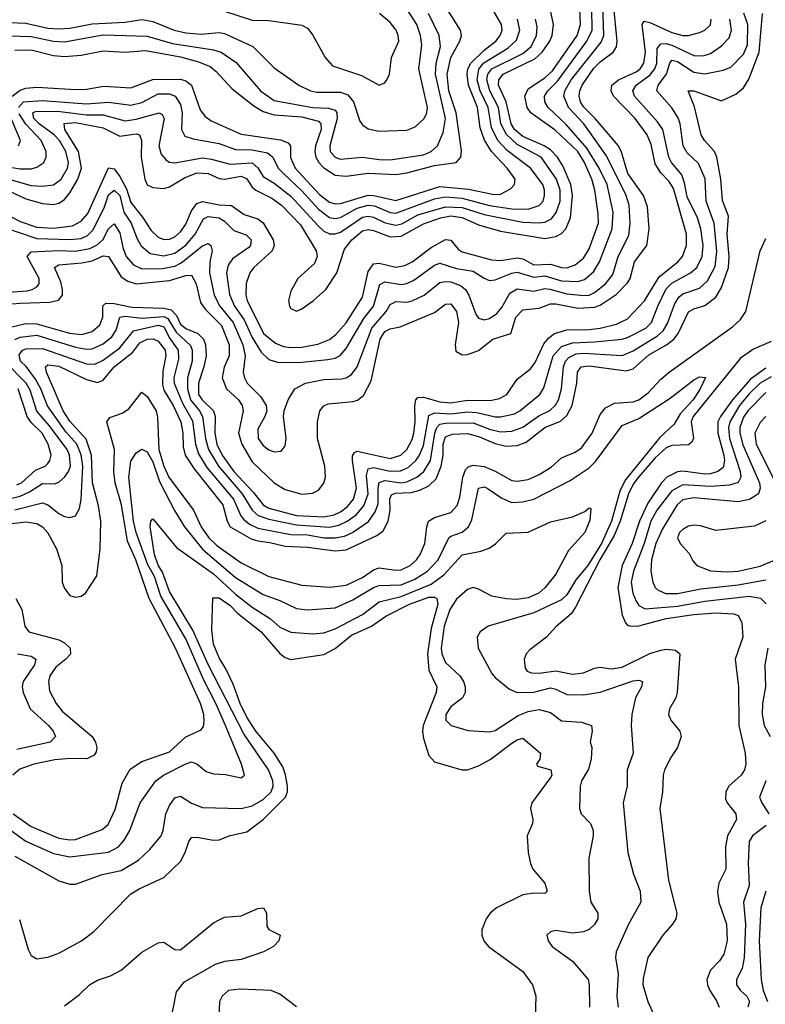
# Model space of a CAD drawing. Header units: inches. Extents: x 884549 to 1028252, y 526810 to 653624.
# Tile 805 of 1056: x 971588 to 974289, y 613000 to 616568. Entities that reach past the tile are written whole.
import ezdxf

# ---------------------------------------------------------------- set-up
doc = ezdxf.new("R2010")
doc.units = ezdxf.units.IN
doc.header["$MEASUREMENT"] = 0
doc.layers.add('A9671', color=7, linetype='Continuous')

msp = doc.modelspace()

# ---------------------------------------------------------------- linework, layer by layer
at = {"layer": 'A9671', "color": 5}
for points, elevation in [([(971510, 615577.4), (971614.5, 615585.5), (971633.6, 615590), (971650, 615600.1), (971658.6, 615610), (971658.9, 615630), (971615, 615710), (971630, 615725.9), (971728.5, 615731.5), (971790, 615729), (971842, 615738), (971868.6, 615751.4), (971889.3, 615770), (971910, 615809.3), (971930, 615827.6), (971950, 615795.6), (971961.8, 615741.8), (971973.9, 615710), (971999.9, 615679.9), (972030, 615665.4), (972105.7, 615665.7), (972150, 615674.9), (972172.9, 615687.1), (972250, 615748.7), (972270, 615756.6), (972280.2, 615750), (972284.7, 615730), (972276.8, 615690), (972275.3, 615650), (972292.8, 615570), (972313.3, 615530), (972360.8, 615470), (972395.7, 615390), (972404.9, 615350), (972397.6, 615290), (972401.9, 615270), (972412, 615250), (972461.5, 615201.5), (972480.9, 615170), (972482.7, 615150), (972476.2, 615130), (972450, 615083.7), (972451.6, 615050), (972470, 615024.2), (972490, 615008.7), (972510, 615001.2), (972535.5, 615004.4), (972550, 615024), (972552.8, 615050), (972543.1, 615130), (972546, 615150), (972560.3, 615190), (972584.1, 615230), (972623.6, 615250), (972690, 615263.7), (972754.1, 615265.9), (972770, 615269.6), (972790, 615282.2), (972810, 615310.1), (972863.9, 615450), (972915.2, 615510), (972930, 615535.1), (972939.1, 615540.9), (972950, 615545.9), (972990, 615544.2), (973010, 615548.7), (973053, 615570), (973110, 615614.9), (973130, 615619.5), (973150, 615617.2), (973184, 615604), (973202.6, 615590), (973214.5, 615570), (973240.2, 615500.2), (973250, 615486), (973270, 615479.5), (973290, 615484.6), (973316.6, 615503.4), (973334.7, 615525.3), (973363.4, 615576.6), (973390, 615592.4), (973450, 615583.9), (973490, 615593.3), (973508.4, 615591.6), (973570, 615573.8), (973631.7, 615568.2), (973650, 615569.6), (973670, 615578.6), (973709.9, 615610), (973736.1, 615643.9), (973755.9, 615710), (973794, 615786), (973799.2, 615830), (973795.7, 615895.7), (973784.9, 615930), (973713.8, 616073.8), (973631.4, 616190), (973576.1, 616250), (973558.5, 616290), (973562.7, 616310), (973585.7, 616350), (973693.9, 616486.1), (973703.5, 616510), (973696.2, 616730)], 2440), ([(971510, 615877.5), (971590, 615835.8), (971650, 615815.8), (971710, 615812.2), (971779.1, 615820.9), (971810, 615837.3), (971834.6, 615865.3), (971910, 616030.3), (971930, 616026.9), (971950, 615999.5), (971974.2, 615954.2), (971990, 615905.3), (972032.6, 615852.6), (972063.8, 615803.8), (972090, 615779.1), (972110, 615771.2), (972130, 615772), (972150, 615781.3), (972170, 615798.4), (972190, 615826.7), (972210, 615875.2), (972230, 615901.4), (972250, 615908.4), (972310, 615896.3), (972354.9, 615894.9), (972401.4, 615861.4), (972450, 615846.5), (972470, 615831.6), (972505.6, 615770), (972509.3, 615750), (972502, 615730), (972435.4, 615670), (972421.3, 615650), (972408.6, 615611.4), (972407.3, 615570), (972411.9, 615550), (972470.4, 615430.4), (972515, 615395), (972543.8, 615383.8), (972570, 615380), (972610, 615380.9), (972667.9, 615392.1), (972710, 615409.3), (972733.3, 615426.7), (972770, 615469.7), (972830, 615562), (972850, 615655), (972870, 615682.7), (972890, 615684.9), (972950, 615671), (972983.5, 615676.5), (973010, 615690.1), (973078.4, 615741.6), (973130, 615771.5), (973150, 615768.6), (973176.3, 615736.4), (973190, 615726.3), (973297.3, 615697.3), (973330, 615695.1), (973390, 615704.5), (973410, 615701.1), (973450, 615679.5), (973510, 615681.3), (973550, 615669.3), (973570, 615668.2), (973600.2, 615679.8), (973630, 615703.4), (973650, 615737), (973684.1, 615830), (973683.7, 615863.7), (973671.3, 615950), (973660.2, 615990), (973633.4, 616050), (973609.1, 616090), (973527.8, 616167.8), (973439.8, 616230), (973426.3, 616250), (973418, 616290), (973430, 616317.1), (973490, 616356.6), (973518.2, 616381.8), (973607.4, 616510), (973618.8, 616550), (973613, 616690)], 2480), ([(971510, 615821.5), (971650, 615774.4), (971770, 615771.7), (971810, 615775.3), (971833.8, 615786.2), (971853.7, 615806.3), (971895, 615890), (971910, 615932.6), (971930, 615950.1), (971950, 615930.6), (971965.2, 615870), (971992.1, 615830), (972013.1, 615773.1), (972027.6, 615747.6), (972060.7, 615720.7), (972110, 615711.4), (972150, 615721.7), (972190, 615750.9), (972223.4, 615790), (972254, 615846), (972270, 615854.8), (972310, 615849.7), (972330, 615837), (972363.9, 615803.9), (972408.4, 615788.4), (972425.9, 615770), (972424, 615750), (972417.4, 615742.6), (972359, 615701), (972342.4, 615677.6), (972337.4, 615650), (972348.3, 615571.7), (972366.2, 615530), (972400.5, 615480.5), (972430, 615415.7), (972463, 615363), (972490, 615336), (972525.4, 615325.4), (972610, 615326.9), (972704.1, 615335.9), (972730, 615340.9), (972749.1, 615350.9), (972770, 615375.7), (972834.6, 615485.4), (972869.4, 615530), (972891.9, 615608.1), (972910, 615617.7), (972970, 615607.9), (972990, 615611.4), (973015.7, 615624.3), (973090, 615678.7), (973110, 615685.6), (973170, 615665.6), (973230, 615656.4), (973270, 615630.5), (973290, 615623.1), (973310, 615625.1), (973370, 615649.5), (973390, 615652.8), (973450, 615634.8), (973490, 615639.9), (973550, 615621.7), (973610, 615619.1), (973633.5, 615626.5), (973666.2, 615653.8), (973688.2, 615690), (973734.1, 615810), (973737.5, 615870), (973715.2, 615970), (973687.3, 616030), (973642.2, 616102.2), (973567.6, 616187.6), (973501.5, 616250), (973489.9, 616270), (973488.3, 616290), (973500.6, 616310), (973535.3, 616344.7), (973642.5, 616490), (973661.4, 616530), (973659.1, 616690)], 2460), ([(971530, 615535.4), (971590, 615540.6), (971696.5, 615543.5), (971728.5, 615551.5), (971743.1, 615570), (971743.3, 615590), (971737.2, 615617.2), (971714.5, 615670), (971730, 615679.2), (971813.3, 615686.7), (971850, 615693.9), (971890, 615711.4), (971909.1, 615709.1), (971955.7, 615635.7), (971979.7, 615619.7), (972010, 615610.8), (972130, 615622.7), (972190, 615640.4), (972210, 615641.6), (972226.6, 615610), (972242.7, 615542.7), (972259.3, 615519.3), (972319.4, 615459.4), (972346.1, 615390), (972347.2, 615350), (972328.8, 615308.8), (972321.5, 615270), (972336.6, 615230), (972379.9, 615190), (972393.7, 615170), (972397.2, 615150), (972380.2, 615070), (972392, 615030), (972430, 614965.6), (972510, 614889.4), (972550, 614865.4), (972610, 614848.4), (972648.1, 614851.9), (972670, 614863.1), (972690, 614888.2), (972696, 614910), (972693.4, 614950), (972666.9, 615050), (972666, 615110), (972674.7, 615150), (972690, 615168.7), (972704.7, 615175.3), (972796.3, 615183.7), (972811.2, 615188.8), (972833.5, 615206.5), (972861.4, 615258.6), (972893.4, 615410), (972910, 615437.7), (972930, 615447.5), (972965.8, 615454.3), (973090, 615506.2), (973130, 615537.3), (973150, 615537.6), (973170, 615510.2), (973177.3, 615470), (973165.5, 615390), (973167.1, 615367.1), (973190, 615353.7), (973210, 615354.2), (973250, 615369.5), (973302.2, 615410), (973366.9, 615430), (973385.5, 615490), (973410, 615516.8), (973470, 615522.4), (973510, 615537.6), (973530, 615537.7), (973610, 615522.9), (973670, 615526), (973690, 615533.2), (973748.4, 615571.6), (973790, 615614.1), (973799.2, 615630), (973814.4, 615690), (973859.7, 615750), (973868.3, 615810), (973862.1, 615890), (973848, 615930), (973791, 616010), (973767.7, 616087.7), (973756.8, 616110), (973672.7, 616210), (973630, 616252.4), (973618.8, 616270), (973614.1, 616290), (973616.3, 616310), (973625, 616330), (973668, 616392), (973690, 616414.4), (973737.9, 616450), (973750.2, 616469.8), (973751.9, 616490), (973735.9, 616650)], 2420), ([(971530, 615955.6), (971610, 615918), (971670, 615901.1), (971710, 615897.6), (971730, 615902.5), (971750, 615915.5), (971770, 615940.8), (971798.2, 615990), (971811.6, 616030), (971801.3, 616090), (971751.7, 616170), (971748.5, 616191.5), (971790, 616195), (971890, 616176.1), (971950, 616145.8), (972010, 616153.8), (972022.4, 616150), (972028.8, 616130), (972027.8, 616070), (972040.8, 615990), (972049.7, 615969.7), (972070, 615959.5), (972110, 615955.8), (972130, 615962.2), (972185.1, 615994.9), (972230, 616013), (972270, 616010.6), (972310, 615992.1), (972329.6, 615989.6), (972390, 616001), (972410, 615991.2), (972430, 615961), (972442.6, 615950), (972501.2, 615921.2), (972535.9, 615895.9), (972604.7, 615824.7), (972662, 615730), (972665.9, 615710), (972656.2, 615683.8), (972595.7, 615630), (972570, 615583.5), (972561.5, 615550), (972564.8, 615530), (972570, 615520.7), (972590, 615511), (972610, 615519.4), (972652.2, 615550), (972696.7, 615590), (972736.9, 615650), (972764.4, 615735.6), (972790.6, 615770), (972830, 615802.2), (972850, 615807.1), (972870, 615803.4), (972930, 615781.3), (972970, 615783.8), (973050, 615828.3), (973111.7, 615850), (973150, 615856.9), (973190, 615850.8), (973250, 615824.3), (973330, 615801.2), (973490, 615774.9), (973530, 615781.5), (973550, 615793.4), (973565.6, 615810), (973583.3, 615850), (973590.8, 615930), (973584.6, 615970), (973556, 616036), (973535.9, 616070), (973510, 616095.9), (973488, 616110), (973410, 616144.6), (973379.7, 616170), (973367.6, 616190), (973349.5, 616269.5), (973321.6, 616330), (973323.3, 616350), (973338.8, 616370), (973453.9, 616426.1), (973479.8, 616450), (973508.1, 616490), (973516.5, 616510), (973521, 616550), (973502.4, 616642.4)], 2520), ([(971550, 616556.9), (971610, 616554.4), (971690, 616536.6), (971730, 616533.9), (971770, 616536.5), (971850, 616553), (971970, 616559.1), (972030, 616568.1), (972070, 616561.6), (972147, 616530), (972190, 616519.7), (972244.6, 616515.4), (972310, 616521.3), (972330, 616518.1), (972432, 616470), (972510, 616392.7), (972598.5, 616330), (972641.7, 616310), (972664.7, 616304.8), (972750, 616304.8), (972775.9, 616295.9), (972796.5, 616270), (972820.4, 616200.4), (972830, 616186.8), (972850, 616172.2), (972890, 616163.2), (972990, 616167.2), (973020.8, 616179.2), (973052.6, 616210), (973063.1, 616230), (973065.2, 616250), (973033.9, 616390), (973044.4, 616475.6), (973039.8, 616510), (973026.3, 616550), (972970, 616638.5)], 2660), ([(971560.4, 616290), (971590, 616312.5), (971610, 616318.9), (971650, 616322.5), (971790, 616314.6), (971830, 616316), (971893, 616327), (971990, 616320.2), (972070, 616351.2), (972170, 616352.1), (972190, 616345.9), (972210, 616330), (972241.1, 616241.1), (972257.9, 616217.9), (972281, 616201), (972390, 616153.2), (972532.4, 616132.4), (972560.9, 616120.9), (972568.4, 616110), (972568.4, 616068.4), (972585.5, 616030), (972674.3, 615934.3), (972710, 615905.9), (972730, 615900.1), (972750, 615901.4), (972850, 615931.5), (972871, 615931), (972950, 615912.5), (973110, 615963.1), (973213.1, 615953.1), (973306.4, 615933.6), (973330, 615935.4), (973365.8, 615954.2), (973380.3, 615970), (973383.1, 615990), (973354.1, 616030), (973297.1, 616090), (973271.3, 616131.3), (973255.6, 616175.6), (973245.7, 616250), (973213.3, 616330), (973208.8, 616370), (973211.6, 616390), (973221.8, 616410), (973270, 616457.4), (973312.3, 616490), (973328, 616510), (973335.4, 616530), (973333.3, 616550), (973290, 616624.9)], 2580), ([(971550, 616509.2), (971630, 616506.7), (971710, 616489.8), (971750, 616487), (971890, 616512.2), (972050, 616507.6), (972141.3, 616481.3), (972290, 616458.4), (972317.6, 616450), (972371.9, 616411.9), (972460.5, 616310), (972510, 616274.3), (972650, 616249.8), (972707, 616247), (972730, 616240.1), (972737.1, 616230), (972738, 616210), (972711.5, 616110), (972712.4, 616090), (972730, 616068.9), (972750, 616062.3), (972830, 616069.4), (972890, 616060.6), (972930, 616059.9), (973050, 616078.3), (973077.7, 616090), (973100.9, 616110), (973121.7, 616158.3), (973130.2, 616209.8), (973094, 616370), (973096.8, 616410), (973111.5, 616470), (973107.7, 616510), (973068.6, 616590)], 2640), ([(971550, 614741.3), (971610, 614748.6), (971650, 614741.8), (971670, 614729.5), (971690, 614708.8), (971721.7, 614650), (971740.4, 614590), (971741.3, 614530), (971750, 614506), (971770, 614481.4), (971790, 614474.6), (971810, 614479), (971826.4, 614490), (971867.3, 614552.7), (971879.9, 614650), (971882.1, 614750), (971873.6, 614806.4), (971851.1, 614890), (971848.1, 614990), (971828.1, 615048.1), (971770, 615113.4), (971745.1, 615150), (971684.4, 615290), (971680.8, 615310), (971690, 615317.2), (971730, 615312.4), (971830, 615264.4), (971870, 615253.5), (971890, 615261.8), (971930.6, 615310), (971997.1, 615362.9), (972023, 615397), (972050, 615410.5), (972070.9, 615410.9), (972090, 615402.5), (972114.4, 615370), (972117.6, 615350), (972106.2, 615293.8), (972104.8, 615244.8), (972110, 615225.5), (972143.8, 615170), (972171.4, 615110), (972178.9, 615070), (972179.4, 615019.4), (972187.6, 614990), (972219.6, 614939.6), (972323.7, 614810), (972339.2, 614750), (972350.1, 614730), (972426.6, 614686.6), (972450, 614679), (972493.7, 614673.7), (972550, 614659.7), (972630, 614656.3), (972730, 614643.1), (972770, 614646.8), (972881.9, 614698.1), (972903.9, 614716.1), (972923, 614750), (972929.7, 614790), (972928.3, 614831.7), (972934.1, 614845.9), (972948.3, 614851.7), (973006, 614854), (973037.2, 614862.8), (973070, 614878.9), (973095.8, 614904.2), (973114, 614950), (973121.4, 614990), (973121.8, 615030), (973130, 615056), (973153.8, 615066.2), (973210, 615068.5), (973250, 615057.3), (973310, 615031.9), (973350, 615022.3), (973390, 615024.3), (973422.8, 615037.2), (973489.5, 615090.5), (973547, 615113), (973570, 615133.5), (973589.4, 615170), (973605.4, 615250), (973607.8, 615290), (973621.9, 615310), (973650, 615313), (973784.9, 615295.1), (973810, 615302.7), (973866.8, 615353.2), (973931.1, 615388.9), (973957.5, 615410), (973972.9, 615430), (974010.9, 615509.1), (974030, 615520.3), (974070, 615532.1), (974110, 615562), (974130, 615597.1), (974155.9, 615670), (974158.3, 615710), (974150.4, 615790), (974155.1, 615855.1), (974133, 615913), (974128.1, 615990), (974112.9, 616070), (974104.3, 616090), (974068, 616130), (974055.7, 616150), (974032.2, 616252.2), (974009.8, 616310), (974030.3, 616310), (974130, 616274.1), (974182.1, 616297.9), (974210, 616320.2), (974228.5, 616351.5), (974266.7, 616450), (974278.9, 616590)], 2320), ([(971570, 616457.3), (971630, 616458.4), (971710, 616437.8), (971750, 616434.8), (971810, 616439.2), (971890, 616454.4), (971970, 616449.7), (972043.6, 616456.4), (972170, 616433.5), (972235.4, 616415.4), (972277.4, 616397.4), (972299.6, 616379.6), (972357, 616317), (972435.6, 616255.6), (972470, 616234.8), (972510, 616223.2), (972610, 616215.5), (972670, 616200.4), (972679.2, 616190), (972679.7, 616170), (972659.1, 616110), (972656.4, 616090), (972660, 616070), (972671.2, 616050), (972690, 616030.4), (972730, 616004.6), (972770, 616000.8), (972850, 616011.3), (972950, 616006.1), (972990, 616012.4), (973090, 616039.8), (973168.6, 616050), (973185.5, 616070), (973187.8, 616092.2), (973168.4, 616230), (973142.2, 616310), (973135.9, 616370), (973149.6, 616430.4), (973182.7, 616490), (973187.6, 616510), (973184.7, 616530), (973130, 616615.9)], 2620), ([(971570, 614791.2), (971670, 614817.6), (971690.1, 614810.1), (971730, 614778.1), (971750, 614767.8), (971770, 614763.6), (971790, 614770.3), (971803.9, 614796.1), (971810.6, 614829.4), (971816.6, 614950), (971811, 614991), (971794.6, 615030), (971754.8, 615074.8), (971688.2, 615168.2), (971664.7, 615230), (971645.4, 615265.5), (971611.2, 615311.2), (971590.7, 615330), (971586.3, 615353.7), (971598.6, 615370), (971610, 615374.5), (971670, 615376.3), (971830, 615321.2), (971860.3, 615319.7), (971890, 615333.4), (971950, 615378.3), (971999.6, 615440.4), (972090, 615460.6), (972110, 615454.2), (972131.9, 615411.9), (972161.5, 615370), (972163, 615337), (972146.3, 615270), (972147.8, 615250), (972177.8, 615177.8), (972213.7, 615113.7), (972224.4, 615030), (972235, 614995), (972265.4, 614945.4), (972362.8, 614830), (972388.9, 614770), (972398.1, 614758.1), (972420.3, 614740.3), (972450, 614724.8), (972570, 614702.4), (972630, 614700.8), (972690, 614690.6), (972730, 614690), (972763.8, 614696.2), (972793.5, 614710), (972850.7, 614749.3), (972876, 614784), (972886.3, 614813.7), (972886, 614870), (972890, 614890.1), (972910, 614897.7), (972970, 614889.1), (972990, 614892.8), (973026.4, 614910), (973051.2, 614930), (973075.9, 614970), (973091.6, 615070), (973098.5, 615090), (973110, 615101.8), (973130, 615106), (973230, 615107.4), (973290, 615084.3), (973330, 615074.3), (973370, 615077.2), (973410, 615091), (973468, 615132), (973508.2, 615151.8), (973528.8, 615171.2), (973539.1, 615190), (973550.8, 615230), (973557.6, 615310), (973564.5, 615330), (973576.4, 615343.6), (973603.4, 615356.6), (973630, 615359.1), (973770, 615351.2), (973810, 615367.9), (973898.4, 615421.6), (973919.2, 615440.8), (973933.8, 615466.2), (973960.5, 615539.5), (973976.6, 615563.4), (973990, 615573.8), (974050, 615594.3), (974079.2, 615620.8), (974106.4, 615673.6), (974112.9, 615727.1), (974103.5, 615830), (974074.1, 615910), (974070.9, 615990.9), (974046.6, 616046.6), (974005.1, 616085.1), (973990.6, 616110), (973980.8, 616190), (973972.5, 616212.5), (973950, 616248.1), (973896.2, 616310), (973901.1, 616330), (973931.2, 616370), (973942.8, 616410), (973950, 616420.6), (973970, 616415.9), (974030, 616376.9), (974070, 616371), (974135.5, 616384.5), (974164.2, 616395.8), (974210, 616443), (974224, 616476), (974225.1, 616550), (974210.7, 616590.7)], 2340), ([(972330, 616598), (972430, 616566.4), (972490, 616564.2), (972610, 616548.2), (972630, 616536.5), (972650, 616511.4), (972694.5, 616430), (972720.3, 616400.3), (972825.5, 616365.5), (972890, 616330.2), (972910, 616338.9), (972918.2, 616350), (972927.9, 616370), (972935.2, 616430), (972960.8, 616490), (972959.3, 616510), (972951, 616530), (972930, 616558), (972891, 616590)], 2680), ([(971393.5, 616033.5), (971630, 615967.1), (971670, 615964.2), (971710, 615968.9), (971738.4, 615990), (971761.6, 616030), (971764.4, 616050), (971754.8, 616090), (971731.5, 616130), (971712.7, 616150), (971657.9, 616190), (971639, 616210), (971635.9, 616230), (971645.5, 616234.5), (971724.3, 616235.7), (971830, 616223.4), (971890, 616222.7), (971970, 616201), (972010, 616207.2), (972093.1, 616230), (972103.9, 616223.9), (972111.3, 616210), (972092.2, 616110), (972100.4, 616080.4), (972118.5, 616058.5), (972130, 616051.3), (972150, 616048.5), (972250, 616066.7), (972282.7, 616062.7), (972350, 616044.4), (972430, 616048.4), (972450, 616031.1), (972470, 615999.1), (972510, 615975.3), (972570, 615927.6), (972670, 615819), (972690, 615801.5), (972710, 615792), (972730, 615791.3), (972750, 615798.3), (972830, 615852.4), (972850, 615855.9), (972870, 615852.5), (972911.3, 615831.3), (972950, 615823.1), (972972, 615828), (973030, 615860.7), (973130, 615889.5), (973190, 615887.4), (973270, 615861.4), (973410, 615833.9), (973470, 615831.5), (973490, 615834.3), (973513.6, 615846.4), (973531.6, 615868.4), (973545.5, 615910), (973545.3, 615950), (973532.5, 615990), (973477, 616070), (973390, 616114.8), (973351.2, 616151.2), (973331.2, 616190), (973321.6, 616250), (973290.7, 616310), (973280.3, 616350), (973283.9, 616370), (973297.7, 616390), (973410, 616444.5), (973440.2, 616470), (973460.2, 616510), (973461.8, 616541.8), (973456.2, 616570)], 2540), ([(971550, 615452.5), (971610, 615466.4), (971650, 615465.6), (971768, 615432), (971812.7, 615427.3), (971850, 615438.2), (971878, 615462), (971888.8, 615490), (971889, 615531), (971900.1, 615539.9), (971930, 615539.3), (971994.3, 615525.7), (972110, 615522.4), (972136.9, 615516.9), (972155.5, 615495.5), (972170, 615464.3), (972190, 615448.9), (972233, 615430), (972253.8, 615410), (972260.6, 615390), (972262.8, 615350), (972255.1, 615310), (972235, 615250), (972236.1, 615210), (972249.1, 615190), (972290.3, 615150), (972296.1, 615130), (972294.8, 615070), (972301.7, 615030), (972321.2, 614990), (972363.7, 614930), (972434.3, 614854.3), (972469.2, 614810), (972490, 614797.6), (972590, 614770.9), (972690, 614766.3), (972726.7, 614773.3), (972750, 614783.9), (972775.8, 614804.2), (972796.4, 614830), (972808.4, 614870), (972793, 614970), (972792.9, 614987.1), (972801, 614999), (972810, 615003.8), (972930, 614978.2), (972967.9, 614990), (972990, 615010.1), (973010, 615046.4), (973015.8, 615070), (973020.5, 615110), (973019.3, 615170), (973023.2, 615190), (973030, 615199), (973050, 615200.3), (973110, 615182.9), (973150, 615179.8), (973210, 615188.7), (973292, 615188), (973325.3, 615194.8), (973352.2, 615210), (973390, 615265.1), (973437.9, 615302.1), (973454.7, 615325.3), (973486.5, 615393.5), (973504.8, 615415.2), (973525.2, 615430), (973570, 615443.9), (973650, 615444.6), (973690, 615449.8), (973750, 615463.8), (973790, 615483.9), (973851.4, 615548.6), (973904.2, 615635.8), (973971.2, 615690), (973988.1, 615710), (974002.8, 615750), (974003.7, 615790), (973956.3, 615956.3), (973940.8, 615980.8), (973910, 616012.6), (973890, 616045.7), (973875.1, 616115.1), (973861, 616150), (973816.8, 616210), (973738.9, 616290), (973729.9, 616310), (973732.5, 616330), (973756.4, 616350), (973820.8, 616379.2), (973834.8, 616390), (973849.1, 616410), (973854.1, 616450), (973842.2, 616550), (973850, 616562.7), (973870, 616558), (973950, 616521.2), (973990, 616510.7), (974010, 616510.8), (974050, 616521.3), (974070, 616530.1), (974090.6, 616549.4), (974092.1, 616570)], 2380), ([(971570, 615408.9), (971590, 615417.2), (971650, 615424.3), (971790, 615381.5), (971830, 615373.9), (971850, 615375.5), (971890, 615392.9), (971922, 615418), (971936.9, 615443.1), (971950, 615490), (971970, 615492.9), (972030, 615486.1), (972110, 615491.6), (972124.9, 615484.9), (972155, 615435), (972207, 615387), (972212, 615370), (972212.8, 615330), (972195.2, 615270), (972195.3, 615230), (972207.1, 615190), (972239.4, 615150), (972249.6, 615130), (972260.4, 615050), (972271.2, 615010), (972307.4, 614950), (972393.7, 614850), (972430.5, 614790.5), (972451.6, 614771.6), (972490, 614758), (972590, 614737.4), (972710, 614729.3), (972744.1, 614735.9), (972774.4, 614750), (972806.5, 614773.5), (972833.9, 614806.1), (972849.5, 614850), (972843.9, 614916.1), (972850, 614939.6), (972870, 614945), (972930, 614931.7), (972967.4, 614932.6), (972994.5, 614945.5), (973022.3, 614970), (973036.4, 614990), (973050, 615024.4), (973070, 615133.5), (973090, 615142.9), (973150, 615139.6), (973210, 615147.2), (973244.2, 615144.2), (973310, 615128.2), (973330, 615128.1), (973380, 615140), (973399.3, 615150), (973472.3, 615210), (973486, 615234), (973520.3, 615350), (973550, 615383), (973590, 615397.3), (973670, 615399.8), (973770, 615410.1), (973790, 615415.8), (973856, 615450), (973876.4, 615470), (973899.4, 615530), (973930, 615592.1), (973950, 615612.6), (974017.7, 615650), (974040.3, 615670), (974060.1, 615710), (974064, 615750), (974054.7, 615810), (974043.1, 615850), (974005.9, 615925.9), (973996.5, 615976.5), (973985.7, 616005.7), (973948.4, 616050), (973938.6, 616070), (973917.3, 616170), (973897.9, 616197.9), (973814.9, 616290), (973808.3, 616310), (973821.2, 616330), (973871.8, 616368.2), (973888.9, 616390), (973895.2, 616410), (973897.4, 616462.6), (973910, 616480.1), (973930, 616480.8), (973950, 616474.7), (974030, 616438.2), (974063.8, 616436.2), (974090, 616445.5), (974130, 616472.8), (974158.3, 616501.7), (974165.8, 616530), (974160.4, 616570)], 2360), ([(971583.7, 616250), (971601.5, 616270), (971670, 616274.4), (971830, 616262.6), (971910, 616268.5), (971990, 616257.6), (972030, 616267.6), (972090, 616298.6), (972130, 616299.4), (972150.6, 616290), (972170, 616260.2), (972176.2, 616230), (972173.8, 616170), (972185.7, 616145.7), (972215.9, 616135.9), (972310, 616119.1), (972370, 616097.5), (972430, 616095.6), (972485.3, 616085.3), (972504.5, 616070), (972524.5, 616030), (972543.6, 616010), (972610, 615947.7), (972670, 615881.3), (972710, 615851.2), (972730, 615847.1), (972750, 615851), (972810, 615884.9), (972850, 615895.8), (972873.5, 615893.5), (972930, 615869.1), (972950, 615866.4), (973090, 615918.4), (973130, 615925.9), (973190, 615921.3), (973290, 615894.3), (973370, 615882.7), (973430, 615881.2), (973470, 615894.1), (973483.5, 615910), (973489.1, 615930), (973489.2, 615950), (973482.6, 615970), (973437.5, 616030), (973353.2, 616093.2), (973320.2, 616130), (973297.2, 616177.2), (973284.4, 616250), (973255.4, 616310), (973244.5, 616350), (973251.5, 616388.5), (973268.8, 616411.2), (973355.4, 616464.6), (973386.8, 616493.2), (973399.9, 616530), (973390.8, 616570)], 2560), ([(971530, 616036.4), (971590, 616027.1), (971630, 616027.5), (971650, 616033), (971674.7, 616050), (971683.6, 616070), (971683.4, 616090), (971665.8, 616130), (971609.6, 616189.6), (971585.9, 616225.9)], 2560), ([(971583.2, 616110), (971590.7, 616129.3), (971556.6, 616210)], 2580), ([(971563.7, 613690), (971630, 613644.4), (971730, 613602.4), (971770, 613595.6), (971790, 613597.1), (971886.8, 613633.2), (971908.5, 613651.5), (971933.6, 613706.4), (971958.7, 613801.3), (971988.6, 613851.4), (972030, 613879.3), (972130, 613914.3), (972190, 613969.3), (972245, 613995), (972253.3, 614006.7), (972255.9, 614024.1), (972254.5, 614050), (972242.6, 614090), (972152.2, 614290), (972056.8, 614470), (972009, 614610), (971978.5, 614678.5), (971956.6, 614810), (971933.5, 614890), (971929.3, 614930), (971931.2, 615010), (971903.4, 615110), (971914.1, 615125.9), (971958.6, 615141.4), (971982.9, 615157.1), (972030, 615218.4), (972050, 615201.7), (972082.1, 615150), (972087.2, 615127.2), (972092, 615010), (972110, 614949.6), (972127.6, 614910), (972217.8, 614790), (972245.1, 614730), (972272.8, 614690), (972302.1, 614662.1), (972390, 614599.4), (972490, 614550.1), (972610, 614518.8), (972711.5, 614511.5), (972770, 614518.2), (972830, 614546.7), (972870, 614574.8), (972890, 614580.9), (972950, 614572.7), (972970, 614574.3), (973002.5, 614590), (973024.8, 614610), (973038.8, 614630), (973055.8, 614670), (973062.3, 614730), (973068.9, 614750), (973090, 614764.3), (973150, 614781.6), (973172.4, 614807.6), (973182.3, 614837.7), (973193.2, 614910), (973203.1, 614936.9), (973212.1, 614947.9), (973230, 614953.2), (973270, 614948.1), (973310, 614931.9), (973370, 614898.5), (973390, 614895.5), (973430, 614901.3), (973470, 614919.3), (973513.4, 614946.6), (973550, 614980.4), (973599.8, 615000.2), (973623.4, 615016.6), (973661, 615070), (973690, 615137), (973710, 615161.2), (973742.3, 615177.7), (973810, 615182.8), (973830, 615190.4), (973864.1, 615215.9), (973910, 615265), (973939.9, 615290), (974170, 615454.4), (974198.3, 615481.7), (974217.5, 615510), (974269.5, 615730.5), (974290, 615774.4)], 2280), ([(974310, 615401.9), (974246, 615374), (974199, 615341), (974027.3, 615130), (974019.5, 615110), (974028.2, 615051.8), (974022.7, 615037.3), (974010, 615027.7), (973950, 615025.2), (973930, 615015.9), (973890, 614979.5), (973829.1, 614910), (973810, 614884.6), (973793.2, 614850), (973762.3, 614750), (973741.1, 614698.9), (973689.7, 614610), (973601.6, 614438.4), (973584.8, 614415.2), (973530, 614367.4), (973496.4, 614330), (973435.1, 614284.9), (973422.8, 614270), (973414.7, 614250), (973418.5, 614218.5), (973426.6, 614206.6), (973440.9, 614200.9), (973470, 614199.5), (973530, 614208.5), (973590, 614196.1), (973630, 614201.4), (973670, 614217.8), (973690, 614221), (973730, 614215.8), (973770, 614221.7), (973870, 614270.5), (973910, 614282.9), (973930, 614286.2), (973963.6, 614283.6), (973979.2, 614270), (973969.5, 614130), (973964.1, 614110), (973941, 614070), (973938.2, 614050), (973946, 614030), (973979.3, 613990), (973984.1, 613970), (973971.1, 613930), (973946, 613894), (973923.7, 613850), (973918.7, 613830), (973916.8, 613770), (973906.3, 613710), (973937.7, 613450), (973967.9, 613330), (973964.5, 613310), (973952.3, 613290), (973917.1, 613250), (973863.4, 613170), (973846.1, 613093.9), (973845.5, 613070), (973862.9, 613010), (973910, 612904.9)], 2280), ([(971550, 614831.3), (971590, 614841.4), (971623.4, 614856.6), (971670, 614887.4), (971714.1, 614885.9), (971730, 614891.6), (971749.9, 614910), (971764.6, 614930), (971771.9, 614950), (971767.8, 614990), (971759.6, 615010), (971696.3, 615096.4), (971649.4, 615149.4), (971625.4, 615225.4), (971611, 615251), (971532.5, 615330)], 2360), ([(974290, 615304.7), (974234.4, 615265.6), (974169.8, 615190.2), (974125.9, 615130), (974116.6, 615110), (974116.6, 615070), (974138.4, 614990), (974140.5, 614970), (974135.5, 614944.5), (974117.2, 614930), (974090, 614922.5), (974070, 614921.3), (973990, 614931.9), (973970, 614929.5), (973931.7, 614910), (973912.6, 614890), (973863.7, 614816.3), (973832.8, 614750), (973806.1, 614670), (973769.8, 614590), (973754.5, 614510), (973770.4, 614410), (973782.8, 614382.8), (973790, 614374), (973801.1, 614370), (973830, 614371.8), (973930, 614398.4), (974030, 614412.8), (974110, 614418.7), (974175, 614414.9), (974190, 614408.7), (974203.9, 614383.9), (974207.5, 614330), (974179.2, 614250), (974191.6, 614150), (974192.3, 614010), (974216.2, 613910), (974218.6, 613870), (974213.5, 613850), (974201.5, 613830), (974156.6, 613790), (974145.6, 613770), (974144.9, 613744.9), (974150.8, 613730), (974181.6, 613690), (974184.2, 613670), (974151.7, 613610), (974144.5, 613570), (974146.2, 613490), (974120.8, 613439.2), (974115.1, 613410), (974120.7, 613370), (974148.1, 613290), (974150.8, 613230), (974138.1, 613181.9), (974122.2, 613157.8), (974090, 613123.8), (974077.3, 613090), (974078.7, 613070), (974087.3, 613050), (974112.3, 613012.3), (974121, 612990)], 2320), ([(971517.9, 613657.9), (971610, 613591.4), (971710, 613546.5), (971770, 613534.1), (971910, 613550.9), (971945.4, 613570), (971965.8, 613594.2), (971987.1, 613630), (972024.1, 613730), (972081.3, 613810), (972108.9, 613830), (972190, 613871.1), (972210, 613878.6), (972216.7, 613876.7), (972230, 613871.6), (972263.6, 613843.6), (972290, 613834.5), (972333.1, 613833.1), (972390, 613820.2), (972401.7, 613830), (972391.6, 613870), (972333.9, 614010), (972298.9, 614090), (972254.3, 614174.3), (972190, 614324), (972098.8, 614478.8), (972075.7, 614550), (972052.4, 614592.4), (972009.4, 614709.4), (971999.9, 614750), (971982.8, 614910), (971990, 614968), (972010, 614998.5), (972030, 615011.2), (972050, 615001.8), (972070, 614965.1), (972094.8, 614894.8), (972148.7, 614788.7), (972184.8, 614730), (972249.7, 614649.7), (972370, 614547), (972470, 614484.8), (972530, 614463.7), (972590, 614433.6), (972630, 614429.2), (972730, 614436.1), (972794.6, 614465.4), (972870, 614510.1), (972890, 614517.8), (972970, 614520.3), (973019.4, 614540.6), (973064.7, 614570), (973103.3, 614610), (973142.3, 614690), (973150, 614696.8), (973190, 614711.1), (973213.6, 614730), (973225.1, 614754.9), (973250, 614870.2), (973270, 614874.4), (973281.1, 614870), (973333.8, 614833.8), (973370, 614818.2), (973410, 614820.5), (973450.2, 614829.8), (973582.3, 614897.7), (973650, 614943.6), (973673.1, 614966.9), (973770, 615096.8), (973830, 615122.5), (973944.1, 615196), (974030, 615262.6), (974050, 615273.2), (974071.7, 615271.7), (974052.8, 615230), (974027.2, 615190), (973980.3, 615139.7), (973957.9, 615102.1), (973906.5, 615053.5), (973780.8, 614899.3), (973761.2, 614858.8), (973731.9, 614750), (973695.7, 614670), (973645.7, 614590), (973601.8, 614538.2), (973570, 614483.2), (973550, 614465.4), (973450, 614418.7), (973284.9, 614370), (973255.3, 614350), (973244.4, 614330), (973248.1, 614290), (973298.5, 614198.5), (973310, 614183.9), (973362, 614142), (973389.2, 614129.2), (973450, 614131.1), (973510, 614146.3), (973530, 614142.4), (973570, 614123), (973630, 614121.6), (973690, 614131.5), (973810, 614172), (973830, 614174.4), (973843.7, 614170), (973840.2, 614150), (973818.2, 614110), (973804.7, 614050), (973802.5, 614010), (973810.2, 613910), (973788.6, 613850), (973788, 613790), (973773.6, 613730), (973790.1, 613550), (973811.6, 613471.6), (973835.9, 613410), (973838.2, 613370), (973793.5, 613290), (973748.5, 613190), (973745.5, 613170), (973755.1, 613110), (973750.6, 613030), (973755.9, 612990)], 2260), ([(974310, 615274), (974269.5, 615250), (974230, 615212.3), (974194.8, 615170), (974159.7, 615110), (974154.8, 615090), (974159.5, 615050), (974197.2, 614930), (974199.4, 614910), (974190, 614890.6), (974159.3, 614880.7), (974090, 614876.5), (973990, 614882.5), (973950, 614860.8), (973895.4, 614790), (973874.2, 614750), (973850.3, 614670), (973811, 614570), (973802.5, 614530), (973808.9, 614490), (973820.5, 614460.5), (973830, 614445), (973853.1, 614433.1), (973970, 614442.6), (974070, 614460.8), (974230, 614478.4), (974271.4, 614471.4), (974291.2, 614451.2)], 2340), ([(971578, 614882), (971593.8, 614890), (971644.5, 614935.5), (971679.8, 614950), (971690, 614959.8), (971697.3, 614970), (971701.8, 614990), (971691, 615030), (971669.3, 615070), (971630, 615108.1), (971615, 615130), (971582.7, 615230)], 2380), ([(974290, 615217.3), (974224.9, 615150), (974210, 615127), (974196.8, 615090), (974196.9, 615070), (974207.7, 615027.7), (974267.2, 614890), (974270.4, 614869.6), (974264.5, 614850), (974231, 614829), (974190, 614820.5), (974030, 614835.1), (973990, 614828.2), (973969.7, 614810), (973916.7, 614723.3), (973892.3, 614670), (973876.1, 614610), (973874, 614570), (973880.9, 614530), (973890.1, 614510), (973900.4, 614500.4), (973928.2, 614488.2), (973970, 614488.3), (974054.6, 614505.4), (974190, 614519.7), (974290, 614537.6)], 2360), ([(974290.1, 615129.9), (974270, 615108.4), (974250.5, 615070), (974256, 615030), (974346.6, 614850)], 2380), ([(971570, 613536.3), (971730, 613447.6), (971770, 613435), (971790, 613435.3), (971887.1, 613470), (971954.9, 613485.1), (972017.8, 613522.2), (972059.2, 613560.8), (972099.9, 613610), (972107.5, 613630), (972116.9, 613690), (972130, 613720.6), (972150, 613747.6), (972170, 613754.3), (972210, 613728.2), (972250, 613712.5), (972390, 613708.9), (972430, 613719.4), (972470, 613742.2), (972499.3, 613770), (972505.8, 613790), (972504.3, 613810), (972488.5, 613850), (972400, 613980), (972270, 614231.1), (972215.4, 614355.4), (972130, 614495.4), (972105.7, 614565.7), (972090, 614591.5), (972076.4, 614630), (972061, 614730), (972063, 614750), (972070, 614759.3), (972155.5, 614655.5), (972290, 614559.9), (972370, 614485.9), (972430, 614439), (972496.3, 614396.3), (972530, 614366), (972570, 614348.3), (972650, 614342.2), (972690, 614345.7), (972730, 614360.1), (972830, 614412.2), (972890, 614457.8), (972970, 614477.4), (973077.8, 614522.2), (973124.1, 614555.9), (973190, 614628.2), (973258.3, 614641.7), (973287.8, 614652.2), (973311.4, 614668.6), (973350, 614707.3), (973430, 614710.9), (973510, 614748.1), (973590, 614766), (973634.6, 614785.4), (973650, 614799.3), (973656.5, 614796.5), (973653.6, 614753.6), (973634.4, 614710), (973575.8, 614644.2), (973530, 614558.3), (973490, 614508.7), (973467.8, 614490), (973430, 614472.3), (973387.2, 614467.2), (973350, 614468.7), (973298.5, 614478.5), (973250, 614504.4), (973230, 614509.9), (973210, 614502.9), (973170, 614468.2), (973145.7, 614430), (973125.6, 614370), (973114.9, 614290), (973116.7, 614270), (973130, 614238.6), (973181.9, 614190), (973195.2, 614170), (973201.6, 614150), (973201.9, 614130), (973191.7, 614110), (973150, 614078.4), (973131, 614050), (973131.2, 614030), (973150.4, 614010), (973212.2, 613992.2), (973290, 613986.7), (973310, 613991.6), (973393.5, 614046.5), (973430, 614060.9), (973470, 614067.9), (973510, 614057.4), (973550, 614027.5), (973622.5, 614022.5), (973658.9, 614010), (973661.6, 613990), (973654.7, 613950), (973660.5, 613930), (973658.3, 613890), (973647.8, 613852.2), (973622.3, 613810), (973617.4, 613790), (973615.9, 613710), (973621.1, 613690), (973655.6, 613655.6), (973664.6, 613630), (973664.9, 613610), (973649.4, 613530), (973651, 613410), (973657.1, 613370), (973681.4, 613330), (973681.5, 613310), (973670, 613288.8), (973650, 613271.4), (973630, 613262.3), (973590, 613258.1), (973530, 613266.9), (973510, 613262.9), (973497.1, 613250), (973502.6, 613230), (973516.9, 613210), (973590, 613156), (973646.6, 613090), (973650.8, 613070), (973651.8, 612990)], 2240), ([(974290, 614752.3), (974250, 614732.5), (974110, 614717), (974054.1, 614734.1), (974030, 614735.5), (974010, 614732.1), (973990, 614720.7), (973977.6, 614710), (973971, 614690), (973980.2, 614670), (974012.9, 614632.9), (974026.3, 614606.3), (974040.3, 614590), (974090, 614571.1), (974150, 614566.4), (974190, 614569.5), (974270, 614587.3), (974330, 614613)], 2380), ([(971574.3, 614470), (971595, 614430), (971606.5, 614370), (971621.1, 614350), (971730, 614320.1), (971749.8, 614309.8), (971770.1, 614290), (971771.7, 614268.3), (971755.3, 614250), (971718.4, 614221.6), (971697.6, 614190), (971692.6, 614170), (971696.1, 614136.1), (971720.1, 614090), (971742, 614062), (971850.6, 613970), (971862.2, 613950), (971867.2, 613930), (971865.3, 613914.7), (971857.5, 613902.5), (971830.8, 613889.2), (971770.7, 613890.7), (971714.6, 613885.4), (971639, 613870), (971588.4, 613851.6), (971562.9, 613830)], 2280), ([(971586.7, 613306.7), (971618.6, 613198.6), (971630, 613176.3), (971650, 613165.3), (971690, 613171.3), (971730, 613185.5), (971812.2, 613230), (971856.7, 613263.3), (971990, 613400.1), (972021, 613419), (972110, 613459.8), (972170, 613517.4), (972187.5, 613550), (972200.2, 613590), (972210, 613603.8), (972230, 613605.7), (972290, 613595), (972310, 613596), (972350, 613612.2), (972410, 613624.5), (972470, 613669.2), (972550.2, 613750), (972557.6, 613770), (972557.9, 613790), (972551, 613831), (972540.5, 613860.5), (972509.6, 613910), (972442.7, 613990), (972410, 614041), (972386.2, 614090), (972360.5, 614160.5), (972335.1, 614215.2), (972310, 614255.5), (972290, 614304.7), (972283.3, 614356.7), (972287.6, 614472.4), (972310, 614472.7), (972350, 614445.4), (972376.7, 614416.7), (972463, 614350), (972530, 614271.6), (972550, 614256.5), (972570.4, 614249.6), (972690, 614267.7), (972730, 614289.1), (972790, 614337.1), (972861.6, 614370), (972914, 614406), (973000.1, 614450), (973070, 614475.7), (973090, 614475), (973099, 614470), (973102.2, 614450), (973078.3, 614361.7), (973065.5, 614270), (973070.3, 614210.3), (973098.4, 614150), (973096.7, 614130), (973049.5, 614010), (973046.9, 613990), (973050, 613963.7), (973070, 613901.6), (973090, 613878.2), (973189.6, 613849.6), (973210, 613849.6), (973250, 613864.5), (973292.5, 613887.5), (973370, 613945.9), (973390, 613958.7), (973410, 613964.4), (973474, 613910), (973471.9, 613888.1), (973460.3, 613870), (973463, 613863), (973512.1, 613850), (973514.8, 613830), (973510, 613821.4), (973442.4, 613730), (973437.9, 613710), (973446.5, 613670), (973445.2, 613654.8), (973425.8, 613610), (973429.2, 613550), (973437.6, 613510), (973447.1, 613490), (973490, 613439.5), (973499, 613410), (973490, 613402), (973450, 613402.2), (973410, 613396.2), (973315.4, 613350), (973291.9, 613330), (973277.5, 613310), (973261.8, 613270), (973262.3, 613250), (973269.3, 613230), (973285.4, 613210), (973410, 613119.1), (973445.5, 613070), (973457.8, 613030), (973453.2, 612910)], 2220), ([(971580.3, 614270), (971630, 614260.9), (971646.2, 614250), (971641.7, 614230), (971600.4, 614170), (971596.9, 614150), (971600.6, 614130), (971625.8, 614070), (971692.5, 614010), (971709.5, 613990), (971717.1, 613970), (971697.8, 613950), (971577, 613923)], 2260), ([(974297.4, 614290), (974287.1, 614230), (974289.1, 614150), (974278.6, 614090), (974277.2, 614050), (974284.6, 614010), (974306, 613970)], 2340), ([(974290.4, 613809.6), (974267.6, 613750), (974275.6, 613730), (974301.9, 613690)], 2340), ([(974291.6, 613648.4), (974241.7, 613610), (974230.1, 613590), (974227, 613513), (974230.1, 613430), (974209.7, 613370), (974216.3, 613290), (974211.9, 613168.1), (974204.6, 613130), (974184.6, 613090), (974183.7, 613070), (974198.3, 613050), (974221.5, 613030), (974230.8, 613010), (974225.5, 612990)], 2340), ([(974291.1, 613410), (974272.6, 613350), (974266.3, 613230), (974274, 613090), (974281.4, 613050), (974296.7, 613010)], 2360), ([(971750, 612994), (971804.7, 613035.3), (971840.9, 613070), (971870, 613087.4), (971916.5, 613103.5), (971955.9, 613124.1), (972030, 613188.8), (972090, 613222.2), (972110, 613225.7), (972150, 613198), (972170, 613197.1), (972290, 613294.8), (972310, 613306), (972330, 613316), (972390, 613321), (972450, 613347.3), (972471.3, 613350), (972482, 613330), (972483, 613283), (972490.5, 613270.5), (972530.8, 613250), (972526, 613230), (972506.8, 613210), (972471, 613190), (972390, 613162.4), (972330, 613154.8), (972295.8, 613144.2), (972180.6, 613079.4), (972154.8, 613045.2), (972130, 612922)], 2180), ([(972590, 612990.4), (972530, 613037.2), (972498.3, 613050), (972385.1, 613054.9), (972344.2, 613050), (972321, 613030), (972311.7, 613010), (972308.6, 612950)], 2220)]:
    msp.add_lwpolyline(points, dxfattribs=dict(at, elevation=elevation))

doc.saveas('drawing.dxf')
